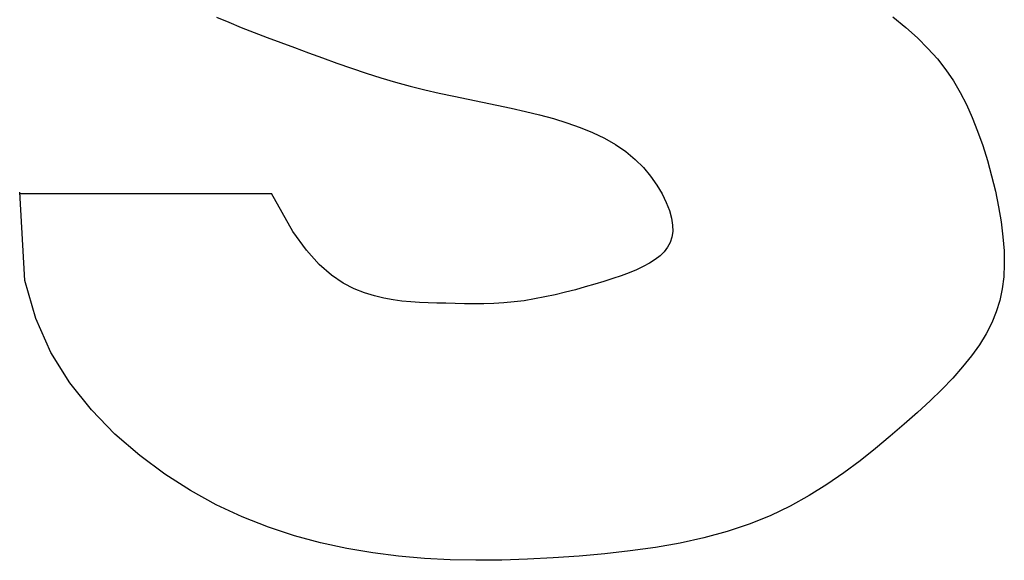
# Model space of a CAD drawing. Header units: millimetres. Extents: x -7023 to 53801, y 9849 to 33561.
# Tile 387 of 537: x 29155.11 to 29159.09, y 16331.22 to 16333.41. Entities that reach past the tile are written whole.
import ezdxf

# ---------------------------------------------------------------- set-up
doc = ezdxf.new("R2010")
doc.units = ezdxf.units.MM
doc.layers.add('IE_CCTV', color=6, linetype='Continuous')

# ---------------------------------------------------------------- blocks, each defined once
blk = doc.blocks.new('zw$F5E3')
at = {"layer": 'IE_CCTV', "transparency": 33554687}
for p, q in [((48.8132, -20.7389), (48.8587, -20.7579)), ((48.8132, -20.7389), (48.8587, -20.7579)), ((48.8132, -20.7389), (48.8587, -20.7579)), ((48.8132, -20.7389), (48.8587, -20.7579)), ((48.8132, -20.7389), (48.8587, -20.7579)), ((48.8587, -20.7579), (48.9051, -20.7766)), ((48.8587, -20.7579), (48.9051, -20.7766)), ((48.8587, -20.7579), (48.9051, -20.7766)), ((48.8587, -20.7579), (48.9051, -20.7766)), ((48.8587, -20.7579), (48.9051, -20.7766)), ((51.3037, -20.7385), (51.3511, -20.777)), ((51.3037, -20.7385), (51.3511, -20.777)), ((51.3037, -20.7385), (51.3511, -20.777)), ((51.3037, -20.7385), (51.3511, -20.777)), ((51.3037, -20.7385), (51.3511, -20.777)), ((48.9051, -20.7766), (48.9524, -20.795)), ((48.9051, -20.7766), (48.9524, -20.795)), ((48.9051, -20.7766), (48.9524, -20.795)), ((48.9051, -20.7766), (48.9524, -20.795)), ((48.9051, -20.7766), (48.9524, -20.795)), ((48.9524, -20.795), (49.0008, -20.8134)), ((48.9524, -20.795), (49.0008, -20.8134)), ((48.9524, -20.795), (49.0008, -20.8134)), ((48.9524, -20.795), (49.0008, -20.8134)), ((48.9524, -20.795), (49.0008, -20.8134)), ((51.3511, -20.777), (51.3943, -20.8155)), ((51.3511, -20.777), (51.3943, -20.8155)), ((51.3511, -20.777), (51.3943, -20.8155)), ((51.3511, -20.777), (51.3943, -20.8155)), ((51.3511, -20.777), (51.3943, -20.8155)), ((49.0008, -20.8134), (49.0502, -20.8319)), ((49.0008, -20.8134), (49.0502, -20.8319)), ((49.0008, -20.8134), (49.0502, -20.8319)), ((49.0008, -20.8134), (49.0502, -20.8319)), ((49.0008, -20.8134), (49.0502, -20.8319)), ((49.0502, -20.8319), (49.1006, -20.8507)), ((49.0502, -20.8319), (49.1006, -20.8507)), ((49.0502, -20.8319), (49.1006, -20.8507)), ((49.0502, -20.8319), (49.1006, -20.8507)), ((49.0502, -20.8319), (49.1006, -20.8507)), ((51.3943, -20.8155), (51.4331, -20.854)), ((51.3943, -20.8155), (51.4331, -20.854)), ((51.3943, -20.8155), (51.4331, -20.854)), ((51.3943, -20.8155), (51.4331, -20.854)), ((51.3943, -20.8155), (51.4331, -20.854)), ((49.1006, -20.8507), (49.152, -20.8698)), ((49.1006, -20.8507), (49.152, -20.8698)), ((49.1006, -20.8507), (49.152, -20.8698)), ((49.1006, -20.8507), (49.152, -20.8698)), ((49.1006, -20.8507), (49.152, -20.8698)), ((49.152, -20.8698), (49.2043, -20.889)), ((49.152, -20.8698), (49.2043, -20.889)), ((49.152, -20.8698), (49.2043, -20.889)), ((49.152, -20.8698), (49.2043, -20.889)), ((49.152, -20.8698), (49.2043, -20.889)), ((51.4331, -20.854), (51.4678, -20.8929)), ((51.4331, -20.854), (51.4678, -20.8929)), ((51.4331, -20.854), (51.4678, -20.8929)), ((51.4331, -20.854), (51.4678, -20.8929)), ((51.4331, -20.854), (51.4678, -20.8929)), ((49.2043, -20.889), (49.2573, -20.9081)), ((49.2043, -20.889), (49.2573, -20.9081)), ((49.2043, -20.889), (49.2573, -20.9081)), ((49.2043, -20.889), (49.2573, -20.9081)), ((49.2043, -20.889), (49.2573, -20.9081)), ((49.2573, -20.9081), (49.3107, -20.9268)), ((49.2573, -20.9081), (49.3107, -20.9268)), ((49.2573, -20.9081), (49.3107, -20.9268)), ((49.2573, -20.9081), (49.3107, -20.9268)), ((49.2573, -20.9081), (49.3107, -20.9268)), ((51.4678, -20.8929), (51.4989, -20.9326)), ((51.4678, -20.8929), (51.4989, -20.9326)), ((51.4678, -20.8929), (51.4989, -20.9326)), ((51.4678, -20.8929), (51.4989, -20.9326)), ((51.4678, -20.8929), (51.4989, -20.9326)), ((49.3107, -20.9268), (49.3646, -20.9448)), ((49.3107, -20.9268), (49.3646, -20.9448)), ((49.3107, -20.9268), (49.3646, -20.9448)), ((49.3107, -20.9268), (49.3646, -20.9448)), ((49.3107, -20.9268), (49.3646, -20.9448)), ((49.3646, -20.9448), (49.4186, -20.962)), ((49.3646, -20.9448), (49.4186, -20.962)), ((49.3646, -20.9448), (49.4186, -20.962)), ((49.3646, -20.9448), (49.4186, -20.962)), ((49.3646, -20.9448), (49.4186, -20.962)), ((51.4989, -20.9326), (51.5268, -20.9735)), ((51.4989, -20.9326), (51.5268, -20.9735)), ((51.4989, -20.9326), (51.5268, -20.9735)), ((51.4989, -20.9326), (51.5268, -20.9735)), ((51.4989, -20.9326), (51.5268, -20.9735)), ((49.4186, -20.962), (49.4727, -20.9781)), ((49.4186, -20.962), (49.4727, -20.9781)), ((49.4186, -20.962), (49.4727, -20.9781)), ((49.4186, -20.962), (49.4727, -20.9781)), ((49.4186, -20.962), (49.4727, -20.9781)), ((49.4727, -20.9781), (49.5267, -20.9929)), ((49.4727, -20.9781), (49.5267, -20.9929)), ((49.4727, -20.9781), (49.5267, -20.9929)), ((49.4727, -20.9781), (49.5267, -20.9929)), ((49.4727, -20.9781), (49.5267, -20.9929)), ((51.5268, -20.9735), (51.5521, -21.0161)), ((51.5268, -20.9735), (51.5521, -21.0161)), ((51.5268, -20.9735), (51.5521, -21.0161)), ((51.5268, -20.9735), (51.5521, -21.0161)), ((51.5268, -20.9735), (51.5521, -21.0161)), ((49.5267, -20.9929), (49.5805, -21.0063)), ((49.5267, -20.9929), (49.5805, -21.0063)), ((49.5267, -20.9929), (49.5805, -21.0063)), ((49.5267, -20.9929), (49.5805, -21.0063)), ((49.5267, -20.9929), (49.5805, -21.0063)), ((49.5805, -21.0063), (49.6341, -21.0186)), ((49.5805, -21.0063), (49.6341, -21.0186)), ((49.5805, -21.0063), (49.6341, -21.0186)), ((49.5805, -21.0063), (49.6341, -21.0186)), ((49.5805, -21.0063), (49.6341, -21.0186)), ((49.6341, -21.0186), (49.6874, -21.0301)), ((49.6341, -21.0186), (49.6874, -21.0301)), ((49.6341, -21.0186), (49.6874, -21.0301)), ((49.6341, -21.0186), (49.6874, -21.0301)), ((49.6341, -21.0186), (49.6874, -21.0301)), ((51.5521, -21.0161), (51.5751, -21.0608)), ((51.5521, -21.0161), (51.5751, -21.0608)), ((51.5521, -21.0161), (51.5751, -21.0608)), ((51.5521, -21.0161), (51.5751, -21.0608)), ((51.5521, -21.0161), (51.5751, -21.0608)), ((49.6874, -21.0301), (49.7406, -21.0411)), ((49.6874, -21.0301), (49.7406, -21.0411)), ((49.6874, -21.0301), (49.7406, -21.0411)), ((49.6874, -21.0301), (49.7406, -21.0411)), ((49.6874, -21.0301), (49.7406, -21.0411)), ((49.7406, -21.0411), (49.7935, -21.0519)), ((49.7406, -21.0411), (49.7935, -21.0519)), ((49.7406, -21.0411), (49.7935, -21.0519)), ((49.7406, -21.0411), (49.7935, -21.0519)), ((49.7406, -21.0411), (49.7935, -21.0519)), ((49.7935, -21.0519), (49.8462, -21.0627)), ((49.7935, -21.0519), (49.8462, -21.0627)), ((49.7935, -21.0519), (49.8462, -21.0627)), ((49.7935, -21.0519), (49.8462, -21.0627)), ((49.7935, -21.0519), (49.8462, -21.0627)), ((51.5751, -21.0608), (51.5963, -21.108)), ((51.5751, -21.0608), (51.5963, -21.108)), ((51.5751, -21.0608), (51.5963, -21.108)), ((51.5751, -21.0608), (51.5963, -21.108)), ((51.5751, -21.0608), (51.5963, -21.108)), ((49.8462, -21.0627), (49.8987, -21.0739)), ((49.8462, -21.0627), (49.8987, -21.0739)), ((49.8462, -21.0627), (49.8987, -21.0739)), ((49.8462, -21.0627), (49.8987, -21.0739)), ((49.8462, -21.0627), (49.8987, -21.0739)), ((49.8987, -21.0739), (49.951, -21.0858)), ((49.8987, -21.0739), (49.951, -21.0858)), ((49.8987, -21.0739), (49.951, -21.0858)), ((49.8987, -21.0739), (49.951, -21.0858)), ((49.8987, -21.0739), (49.951, -21.0858)), ((49.951, -21.0858), (50.0029, -21.0985)), ((49.951, -21.0858), (50.0029, -21.0985)), ((49.951, -21.0858), (50.0029, -21.0985)), ((49.951, -21.0858), (50.0029, -21.0985)), ((49.951, -21.0858), (50.0029, -21.0985)), ((50.0029, -21.0985), (50.054, -21.1125)), ((50.0029, -21.0985), (50.054, -21.1125)), ((50.0029, -21.0985), (50.054, -21.1125)), ((50.0029, -21.0985), (50.054, -21.1125)), ((50.0029, -21.0985), (50.054, -21.1125)), ((50.054, -21.1125), (50.104, -21.1278)), ((50.054, -21.1125), (50.104, -21.1278)), ((50.054, -21.1125), (50.104, -21.1278)), ((50.054, -21.1125), (50.104, -21.1278)), ((50.054, -21.1125), (50.104, -21.1278)), ((50.104, -21.1278), (50.1523, -21.1448)), ((50.104, -21.1278), (50.1523, -21.1448)), ((50.104, -21.1278), (50.1523, -21.1448)), ((50.104, -21.1278), (50.1523, -21.1448)), ((50.104, -21.1278), (50.1523, -21.1448)), ((51.5963, -21.108), (51.6161, -21.1581)), ((51.5963, -21.108), (51.6161, -21.1581)), ((51.5963, -21.108), (51.6161, -21.1581)), ((51.5963, -21.108), (51.6161, -21.1581)), ((51.5963, -21.108), (51.6161, -21.1581)), ((50.1523, -21.1448), (50.1986, -21.1637)), ((50.1523, -21.1448), (50.1986, -21.1637)), ((50.1523, -21.1448), (50.1986, -21.1637)), ((50.1523, -21.1448), (50.1986, -21.1637)), ((50.1523, -21.1448), (50.1986, -21.1637)), ((50.1986, -21.1637), (50.2424, -21.1847)), ((50.1986, -21.1637), (50.2424, -21.1847)), ((50.1986, -21.1637), (50.2424, -21.1847)), ((50.1986, -21.1637), (50.2424, -21.1847)), ((50.1986, -21.1637), (50.2424, -21.1847)), ((51.6161, -21.1581), (51.6348, -21.211)), ((51.6161, -21.1581), (51.6348, -21.211)), ((51.6161, -21.1581), (51.6348, -21.211)), ((51.6161, -21.1581), (51.6348, -21.211)), ((51.6161, -21.1581), (51.6348, -21.211)), ((50.2424, -21.1847), (50.2833, -21.2081)), ((50.2424, -21.1847), (50.2833, -21.2081)), ((50.2424, -21.1847), (50.2833, -21.2081)), ((50.2424, -21.1847), (50.2833, -21.2081)), ((50.2424, -21.1847), (50.2833, -21.2081)), ((50.2833, -21.2081), (50.3209, -21.234)), ((50.2833, -21.2081), (50.3209, -21.234)), ((50.2833, -21.2081), (50.3209, -21.234)), ((50.2833, -21.2081), (50.3209, -21.234)), ((50.2833, -21.2081), (50.3209, -21.234)), ((50.3209, -21.234), (50.3549, -21.2625)), ((50.3209, -21.234), (50.3549, -21.2625)), ((50.3209, -21.234), (50.3549, -21.2625)), ((50.3209, -21.234), (50.3549, -21.2625)), ((50.3209, -21.234), (50.3549, -21.2625)), ((51.6348, -21.211), (51.6521, -21.2661)), ((51.6348, -21.211), (51.6521, -21.2661)), ((51.6348, -21.211), (51.6521, -21.2661)), ((51.6348, -21.211), (51.6521, -21.2661)), ((51.6348, -21.211), (51.6521, -21.2661)), ((50.3549, -21.2625), (50.3853, -21.2929)), ((50.3549, -21.2625), (50.3853, -21.2929)), ((50.3549, -21.2625), (50.3853, -21.2929)), ((50.3549, -21.2625), (50.3853, -21.2929)), ((50.3549, -21.2625), (50.3853, -21.2929)), ((51.6521, -21.2661), (51.6677, -21.3226)), ((51.6521, -21.2661), (51.6677, -21.3226)), ((51.6521, -21.2661), (51.6677, -21.3226)), ((51.6521, -21.2661), (51.6677, -21.3226)), ((51.6521, -21.2661), (51.6677, -21.3226)), ((50.3853, -21.2929), (50.4119, -21.3246)), ((50.3853, -21.2929), (50.4119, -21.3246)), ((50.3853, -21.2929), (50.4119, -21.3246)), ((50.3853, -21.2929), (50.4119, -21.3246)), ((50.3853, -21.2929), (50.4119, -21.3246)), ((50.4119, -21.3246), (50.4349, -21.3569)), ((50.4119, -21.3246), (50.4349, -21.3569)), ((50.4119, -21.3246), (50.4349, -21.3569)), ((50.4119, -21.3246), (50.4349, -21.3569)), ((50.4119, -21.3246), (50.4349, -21.3569)), ((51.6677, -21.3226), (51.6815, -21.3796)), ((51.6677, -21.3226), (51.6815, -21.3796)), ((51.6677, -21.3226), (51.6815, -21.3796)), ((51.6677, -21.3226), (51.6815, -21.3796)), ((51.6677, -21.3226), (51.6815, -21.3796)), ((48.1085, -21.7081), (48.0892, -21.3835)), ((48.1085, -21.7081), (48.0892, -21.3835)), ((48.1085, -21.7081), (48.0892, -21.3835)), ((48.1085, -21.7081), (48.0892, -21.3835)), ((48.1085, -21.7081), (48.0892, -21.3835)), ((48.0894, -21.3877), (49.0161, -21.3877)), ((48.0894, -21.3877), (49.0161, -21.3877)), ((48.0894, -21.3877), (49.0161, -21.3877)), ((48.0894, -21.3877), (49.0161, -21.3877)), ((48.0894, -21.3877), (49.0161, -21.3877)), ((49.0947, -21.5276), (49.0161, -21.3877)), ((49.0947, -21.5276), (49.0161, -21.3877)), ((49.0947, -21.5276), (49.0161, -21.3877)), ((49.0947, -21.5276), (49.0161, -21.3877)), ((49.0947, -21.5276), (49.0161, -21.3877)), ((50.4349, -21.3569), (50.4541, -21.3891)), ((50.4349, -21.3569), (50.4541, -21.3891)), ((50.4349, -21.3569), (50.4541, -21.3891)), ((50.4349, -21.3569), (50.4541, -21.3891)), ((50.4349, -21.3569), (50.4541, -21.3891)), ((51.6815, -21.3796), (51.6932, -21.4366)), ((51.6815, -21.3796), (51.6932, -21.4366)), ((51.6815, -21.3796), (51.6932, -21.4366)), ((51.6815, -21.3796), (51.6932, -21.4366)), ((51.6815, -21.3796), (51.6932, -21.4366)), ((50.4541, -21.3891), (50.4695, -21.4205)), ((50.4541, -21.3891), (50.4695, -21.4205)), ((50.4541, -21.3891), (50.4695, -21.4205)), ((50.4541, -21.3891), (50.4695, -21.4205)), ((50.4541, -21.3891), (50.4695, -21.4205)), ((50.4695, -21.4205), (50.4812, -21.4506)), ((50.4695, -21.4205), (50.4812, -21.4506)), ((50.4695, -21.4205), (50.4812, -21.4506)), ((50.4695, -21.4205), (50.4812, -21.4506)), ((50.4695, -21.4205), (50.4812, -21.4506)), ((50.4812, -21.4506), (50.4891, -21.4786)), ((50.4812, -21.4506), (50.4891, -21.4786)), ((50.4812, -21.4506), (50.4891, -21.4786)), ((50.4812, -21.4506), (50.4891, -21.4786)), ((50.4812, -21.4506), (50.4891, -21.4786)), ((51.6932, -21.4366), (51.7026, -21.4926)), ((51.6932, -21.4366), (51.7026, -21.4926)), ((51.6932, -21.4366), (51.7026, -21.4926)), ((51.6932, -21.4366), (51.7026, -21.4926)), ((51.6932, -21.4366), (51.7026, -21.4926)), ((50.4891, -21.4786), (50.4931, -21.5042)), ((50.4891, -21.4786), (50.4931, -21.5042)), ((50.4891, -21.4786), (50.4931, -21.5042)), ((50.4891, -21.4786), (50.4931, -21.5042)), ((50.4891, -21.4786), (50.4931, -21.5042)), ((51.7026, -21.4926), (51.7093, -21.5469)), ((51.7026, -21.4926), (51.7093, -21.5469)), ((51.7026, -21.4926), (51.7093, -21.5469)), ((51.7026, -21.4926), (51.7093, -21.5469)), ((51.7026, -21.4926), (51.7093, -21.5469)), ((49.1447, -21.5959), (49.0947, -21.5276)), ((49.1447, -21.5959), (49.0947, -21.5276)), ((49.1447, -21.5959), (49.0947, -21.5276)), ((49.1447, -21.5959), (49.0947, -21.5276)), ((49.1447, -21.5959), (49.0947, -21.5276)), ((50.4935, -21.5275), (50.4905, -21.5487)), ((50.4935, -21.5275), (50.4905, -21.5487)), ((50.4935, -21.5275), (50.4905, -21.5487)), ((50.4935, -21.5275), (50.4905, -21.5487)), ((50.4935, -21.5275), (50.4905, -21.5487)), ((50.4931, -21.5042), (50.4935, -21.5275)), ((50.4931, -21.5042), (50.4935, -21.5275)), ((50.4931, -21.5042), (50.4935, -21.5275)), ((50.4931, -21.5042), (50.4935, -21.5275)), ((50.4931, -21.5042), (50.4935, -21.5275)), ((50.4841, -21.5681), (50.4746, -21.5857)), ((50.4841, -21.5681), (50.4746, -21.5857)), ((50.4841, -21.5681), (50.4746, -21.5857)), ((50.4841, -21.5681), (50.4746, -21.5857)), ((50.4841, -21.5681), (50.4746, -21.5857)), ((50.4905, -21.5487), (50.4841, -21.5681)), ((50.4905, -21.5487), (50.4841, -21.5681)), ((50.4905, -21.5487), (50.4841, -21.5681)), ((50.4905, -21.5487), (50.4841, -21.5681)), ((50.4905, -21.5487), (50.4841, -21.5681)), ((51.7093, -21.5469), (51.7133, -21.5987)), ((51.7093, -21.5469), (51.7133, -21.5987)), ((51.7093, -21.5469), (51.7133, -21.5987)), ((51.7093, -21.5469), (51.7133, -21.5987)), ((51.7093, -21.5469), (51.7133, -21.5987)), ((49.1921, -21.6487), (49.1447, -21.5959)), ((49.1921, -21.6487), (49.1447, -21.5959)), ((49.1921, -21.6487), (49.1447, -21.5959)), ((49.1921, -21.6487), (49.1447, -21.5959)), ((49.1921, -21.6487), (49.1447, -21.5959)), ((50.462, -21.602), (50.4467, -21.617)), ((50.462, -21.602), (50.4467, -21.617)), ((50.462, -21.602), (50.4467, -21.617)), ((50.462, -21.602), (50.4467, -21.617)), ((50.462, -21.602), (50.4467, -21.617)), ((50.4746, -21.5857), (50.462, -21.602)), ((50.4746, -21.5857), (50.462, -21.602)), ((50.4746, -21.5857), (50.462, -21.602)), ((50.4746, -21.5857), (50.462, -21.602)), ((50.4746, -21.5857), (50.462, -21.602)), ((51.7133, -21.5987), (51.7142, -21.6478)), ((51.7133, -21.5987), (51.7142, -21.6478)), ((51.7133, -21.5987), (51.7142, -21.6478)), ((51.7133, -21.5987), (51.7142, -21.6478)), ((51.7133, -21.5987), (51.7142, -21.6478)), ((50.4286, -21.631), (50.408, -21.6441)), ((50.4286, -21.631), (50.408, -21.6441)), ((50.4286, -21.631), (50.408, -21.6441)), ((50.4286, -21.631), (50.408, -21.6441)), ((50.4286, -21.631), (50.408, -21.6441)), ((50.4467, -21.617), (50.4286, -21.631)), ((50.4467, -21.617), (50.4286, -21.631)), ((50.4467, -21.617), (50.4286, -21.631)), ((50.4467, -21.617), (50.4286, -21.631)), ((50.4467, -21.617), (50.4286, -21.631)), ((49.2371, -21.6883), (49.1921, -21.6487)), ((49.2371, -21.6883), (49.1921, -21.6487)), ((49.2371, -21.6883), (49.1921, -21.6487)), ((49.2371, -21.6883), (49.1921, -21.6487)), ((49.2371, -21.6883), (49.1921, -21.6487)), ((50.3599, -21.6683), (50.3327, -21.6796)), ((50.3599, -21.6683), (50.3327, -21.6796)), ((50.3599, -21.6683), (50.3327, -21.6796)), ((50.3599, -21.6683), (50.3327, -21.6796)), ((50.3599, -21.6683), (50.3327, -21.6796)), ((50.3851, -21.6565), (50.3599, -21.6683)), ((50.3851, -21.6565), (50.3599, -21.6683)), ((50.3851, -21.6565), (50.3599, -21.6683)), ((50.3851, -21.6565), (50.3599, -21.6683)), ((50.3851, -21.6565), (50.3599, -21.6683)), ((50.408, -21.6441), (50.3851, -21.6565)), ((50.408, -21.6441), (50.3851, -21.6565)), ((50.408, -21.6441), (50.3851, -21.6565)), ((50.408, -21.6441), (50.3851, -21.6565)), ((50.408, -21.6441), (50.3851, -21.6565)), ((51.7142, -21.6478), (51.712, -21.6944)), ((51.7142, -21.6478), (51.712, -21.6944)), ((51.7142, -21.6478), (51.712, -21.6944)), ((51.7142, -21.6478), (51.712, -21.6944)), ((51.7142, -21.6478), (51.712, -21.6944)), ((48.1483, -21.8474), (48.1085, -21.7081)), ((48.1483, -21.8474), (48.1085, -21.7081)), ((48.1483, -21.8474), (48.1085, -21.7081)), ((48.1483, -21.8474), (48.1085, -21.7081)), ((48.1483, -21.8474), (48.1085, -21.7081)), ((49.2797, -21.7174), (49.2371, -21.6883)), ((49.2797, -21.7174), (49.2371, -21.6883)), ((49.2797, -21.7174), (49.2371, -21.6883)), ((49.2797, -21.7174), (49.2371, -21.6883)), ((49.2797, -21.7174), (49.2371, -21.6883)), ((50.2404, -21.7114), (50.2065, -21.7217)), ((50.2404, -21.7114), (50.2065, -21.7217)), ((50.2404, -21.7114), (50.2065, -21.7217)), ((50.2404, -21.7114), (50.2065, -21.7217)), ((50.2404, -21.7114), (50.2065, -21.7217)), ((50.2728, -21.701), (50.2404, -21.7114)), ((50.2728, -21.701), (50.2404, -21.7114)), ((50.2728, -21.701), (50.2404, -21.7114)), ((50.2728, -21.701), (50.2404, -21.7114)), ((50.2728, -21.701), (50.2404, -21.7114)), ((50.3036, -21.6905), (50.2728, -21.701)), ((50.3036, -21.6905), (50.2728, -21.701)), ((50.3036, -21.6905), (50.2728, -21.701)), ((50.3036, -21.6905), (50.2728, -21.701)), ((50.3036, -21.6905), (50.2728, -21.701)), ((50.3327, -21.6796), (50.3036, -21.6905)), ((50.3327, -21.6796), (50.3036, -21.6905)), ((50.3327, -21.6796), (50.3036, -21.6905)), ((50.3327, -21.6796), (50.3036, -21.6905)), ((50.3327, -21.6796), (50.3036, -21.6905)), ((51.712, -21.6944), (51.7063, -21.739)), ((51.712, -21.6944), (51.7063, -21.739)), ((51.712, -21.6944), (51.7063, -21.739)), ((51.712, -21.6944), (51.7063, -21.739)), ((51.712, -21.6944), (51.7063, -21.739)), ((49.3202, -21.7382), (49.2797, -21.7174)), ((49.3202, -21.7382), (49.2797, -21.7174)), ((49.3202, -21.7382), (49.2797, -21.7174)), ((49.3202, -21.7382), (49.2797, -21.7174)), ((49.3202, -21.7382), (49.2797, -21.7174)), ((49.3586, -21.7533), (49.3202, -21.7382)), ((49.3586, -21.7533), (49.3202, -21.7382)), ((49.3586, -21.7533), (49.3202, -21.7382)), ((49.3586, -21.7533), (49.3202, -21.7382)), ((49.3586, -21.7533), (49.3202, -21.7382)), ((50.1354, -21.7419), (50.0985, -21.7516)), ((50.1354, -21.7419), (50.0985, -21.7516)), ((50.1354, -21.7419), (50.0985, -21.7516)), ((50.1354, -21.7419), (50.0985, -21.7516)), ((50.1354, -21.7419), (50.0985, -21.7516)), ((50.1715, -21.7319), (50.1354, -21.7419)), ((50.1715, -21.7319), (50.1354, -21.7419)), ((50.1715, -21.7319), (50.1354, -21.7419)), ((50.1715, -21.7319), (50.1354, -21.7419)), ((50.1715, -21.7319), (50.1354, -21.7419)), ((50.2065, -21.7217), (50.1715, -21.7319)), ((50.2065, -21.7217), (50.1715, -21.7319)), ((50.2065, -21.7217), (50.1715, -21.7319)), ((50.2065, -21.7217), (50.1715, -21.7319)), ((50.2065, -21.7217), (50.1715, -21.7319)), ((51.7063, -21.739), (51.6972, -21.7819)), ((51.7063, -21.739), (51.6972, -21.7819)), ((51.7063, -21.739), (51.6972, -21.7819)), ((51.7063, -21.739), (51.6972, -21.7819)), ((51.7063, -21.739), (51.6972, -21.7819)), ((49.3951, -21.7648), (49.3586, -21.7533)), ((49.3951, -21.7648), (49.3586, -21.7533)), ((49.3951, -21.7648), (49.3586, -21.7533)), ((49.3951, -21.7648), (49.3586, -21.7533)), ((49.3951, -21.7648), (49.3586, -21.7533)), ((49.4301, -21.7735), (49.3951, -21.7648)), ((49.4301, -21.7735), (49.3951, -21.7648)), ((49.4301, -21.7735), (49.3951, -21.7648)), ((49.4301, -21.7735), (49.3951, -21.7648)), ((49.4301, -21.7735), (49.3951, -21.7648)), ((49.4638, -21.7798), (49.4301, -21.7735)), ((49.4638, -21.7798), (49.4301, -21.7735)), ((49.4638, -21.7798), (49.4301, -21.7735)), ((49.4638, -21.7798), (49.4301, -21.7735)), ((49.4638, -21.7798), (49.4301, -21.7735)), ((49.4967, -21.7843), (49.4638, -21.7798)), ((49.4967, -21.7843), (49.4638, -21.7798)), ((49.4967, -21.7843), (49.4638, -21.7798)), ((49.4967, -21.7843), (49.4638, -21.7798)), ((49.4967, -21.7843), (49.4638, -21.7798)), ((49.5289, -21.7872), (49.4967, -21.7843)), ((49.5289, -21.7872), (49.4967, -21.7843)), ((49.5289, -21.7872), (49.4967, -21.7843)), ((49.5289, -21.7872), (49.4967, -21.7843)), ((49.5289, -21.7872), (49.4967, -21.7843)), ((49.9469, -21.7823), (49.9091, -21.7871)), ((49.9469, -21.7823), (49.9091, -21.7871)), ((49.9469, -21.7823), (49.9091, -21.7871)), ((49.9469, -21.7823), (49.9091, -21.7871)), ((49.9469, -21.7823), (49.9091, -21.7871)), ((49.985, -21.7761), (49.9469, -21.7823)), ((49.985, -21.7761), (49.9469, -21.7823)), ((49.985, -21.7761), (49.9469, -21.7823)), ((49.985, -21.7761), (49.9469, -21.7823)), ((49.985, -21.7761), (49.9469, -21.7823)), ((50.0231, -21.7688), (49.985, -21.7761)), ((50.0231, -21.7688), (49.985, -21.7761)), ((50.0231, -21.7688), (49.985, -21.7761)), ((50.0231, -21.7688), (49.985, -21.7761)), ((50.0231, -21.7688), (49.985, -21.7761)), ((50.061, -21.7606), (50.0231, -21.7688)), ((50.061, -21.7606), (50.0231, -21.7688)), ((50.061, -21.7606), (50.0231, -21.7688)), ((50.061, -21.7606), (50.0231, -21.7688)), ((50.061, -21.7606), (50.0231, -21.7688)), ((50.0985, -21.7516), (50.061, -21.7606)), ((50.0985, -21.7516), (50.061, -21.7606)), ((50.0985, -21.7516), (50.061, -21.7606)), ((50.0985, -21.7516), (50.061, -21.7606)), ((50.0985, -21.7516), (50.061, -21.7606)), ((51.6972, -21.7819), (51.6845, -21.8235)), ((51.6972, -21.7819), (51.6845, -21.8235)), ((51.6972, -21.7819), (51.6845, -21.8235)), ((51.6972, -21.7819), (51.6845, -21.8235)), ((51.6972, -21.7819), (51.6845, -21.8235)), ((49.5609, -21.789), (49.5289, -21.7872)), ((49.5609, -21.789), (49.5289, -21.7872)), ((49.5609, -21.789), (49.5289, -21.7872)), ((49.5609, -21.789), (49.5289, -21.7872)), ((49.5609, -21.789), (49.5289, -21.7872)), ((49.593, -21.7901), (49.5609, -21.789)), ((49.593, -21.7901), (49.5609, -21.789)), ((49.593, -21.7901), (49.5609, -21.789)), ((49.593, -21.7901), (49.5609, -21.789)), ((49.593, -21.7901), (49.5609, -21.789)), ((49.6255, -21.791), (49.593, -21.7901)), ((49.6255, -21.791), (49.593, -21.7901)), ((49.6255, -21.791), (49.593, -21.7901)), ((49.6255, -21.791), (49.593, -21.7901)), ((49.6255, -21.791), (49.593, -21.7901)), ((49.6587, -21.792), (49.6255, -21.791)), ((49.6587, -21.792), (49.6255, -21.791)), ((49.6587, -21.792), (49.6255, -21.791)), ((49.6587, -21.792), (49.6255, -21.791)), ((49.6587, -21.792), (49.6255, -21.791)), ((49.6926, -21.7929), (49.6587, -21.792)), ((49.6926, -21.7929), (49.6587, -21.792)), ((49.6926, -21.7929), (49.6587, -21.792)), ((49.6926, -21.7929), (49.6587, -21.792)), ((49.6926, -21.7929), (49.6587, -21.792)), ((49.7272, -21.7937), (49.6926, -21.7929)), ((49.7272, -21.7937), (49.6926, -21.7929)), ((49.7272, -21.7937), (49.6926, -21.7929)), ((49.7272, -21.7937), (49.6926, -21.7929)), ((49.7272, -21.7937), (49.6926, -21.7929)), ((49.7625, -21.7941), (49.7272, -21.7937)), ((49.7625, -21.7941), (49.7272, -21.7937)), ((49.7625, -21.7941), (49.7272, -21.7937)), ((49.7625, -21.7941), (49.7272, -21.7937)), ((49.7625, -21.7941), (49.7272, -21.7937)), ((49.7983, -21.7938), (49.7625, -21.7941)), ((49.7983, -21.7938), (49.7625, -21.7941)), ((49.7983, -21.7938), (49.7625, -21.7941)), ((49.7983, -21.7938), (49.7625, -21.7941)), ((49.7983, -21.7938), (49.7625, -21.7941)), ((49.8347, -21.7927), (49.7983, -21.7938)), ((49.8347, -21.7927), (49.7983, -21.7938)), ((49.8347, -21.7927), (49.7983, -21.7938)), ((49.8347, -21.7927), (49.7983, -21.7938)), ((49.8347, -21.7927), (49.7983, -21.7938)), ((49.8717, -21.7905), (49.8347, -21.7927)), ((49.8717, -21.7905), (49.8347, -21.7927)), ((49.8717, -21.7905), (49.8347, -21.7927)), ((49.8717, -21.7905), (49.8347, -21.7927)), ((49.8717, -21.7905), (49.8347, -21.7927)), ((49.9091, -21.7871), (49.8717, -21.7905)), ((49.9091, -21.7871), (49.8717, -21.7905)), ((49.9091, -21.7871), (49.8717, -21.7905)), ((49.9091, -21.7871), (49.8717, -21.7905)), ((49.9091, -21.7871), (49.8717, -21.7905)), ((48.2043, -21.9726), (48.1483, -21.8474)), ((48.2043, -21.9726), (48.1483, -21.8474)), ((48.2043, -21.9726), (48.1483, -21.8474)), ((48.2043, -21.9726), (48.1483, -21.8474)), ((48.2043, -21.9726), (48.1483, -21.8474)), ((51.6845, -21.8235), (51.6679, -21.8642)), ((51.6845, -21.8235), (51.6679, -21.8642)), ((51.6845, -21.8235), (51.6679, -21.8642)), ((51.6845, -21.8235), (51.6679, -21.8642)), ((51.6845, -21.8235), (51.6679, -21.8642)), ((51.6679, -21.8642), (51.6473, -21.9045)), ((51.6679, -21.8642), (51.6473, -21.9045)), ((51.6679, -21.8642), (51.6473, -21.9045)), ((51.6679, -21.8642), (51.6473, -21.9045)), ((51.6679, -21.8642), (51.6473, -21.9045)), ((51.6473, -21.9045), (51.6225, -21.9447)), ((51.6473, -21.9045), (51.6225, -21.9447)), ((51.6473, -21.9045), (51.6225, -21.9447)), ((51.6473, -21.9045), (51.6225, -21.9447)), ((51.6473, -21.9045), (51.6225, -21.9447)), ((51.6225, -21.9447), (51.5937, -21.9852)), ((51.6225, -21.9447), (51.5937, -21.9852)), ((51.6225, -21.9447), (51.5937, -21.9852)), ((51.6225, -21.9447), (51.5937, -21.9852)), ((51.6225, -21.9447), (51.5937, -21.9852)), ((48.2735, -22.0847), (48.2043, -21.9726)), ((48.2735, -22.0847), (48.2043, -21.9726)), ((48.2735, -22.0847), (48.2043, -21.9726)), ((48.2735, -22.0847), (48.2043, -21.9726)), ((48.2735, -22.0847), (48.2043, -21.9726)), ((51.5937, -21.9852), (51.5608, -22.0259)), ((51.5937, -21.9852), (51.5608, -22.0259)), ((51.5937, -21.9852), (51.5608, -22.0259)), ((51.5937, -21.9852), (51.5608, -22.0259)), ((51.5937, -21.9852), (51.5608, -22.0259)), ((51.5608, -22.0259), (51.5243, -22.067)), ((51.5608, -22.0259), (51.5243, -22.067)), ((51.5608, -22.0259), (51.5243, -22.067)), ((51.5608, -22.0259), (51.5243, -22.067)), ((51.5608, -22.0259), (51.5243, -22.067)), ((51.5243, -22.067), (51.4842, -22.1086)), ((51.5243, -22.067), (51.4842, -22.1086)), ((51.5243, -22.067), (51.4842, -22.1086)), ((51.5243, -22.067), (51.4842, -22.1086)), ((51.5243, -22.067), (51.4842, -22.1086)), ((48.353, -22.1846), (48.2735, -22.0847)), ((48.353, -22.1846), (48.2735, -22.0847)), ((48.353, -22.1846), (48.2735, -22.0847)), ((48.353, -22.1846), (48.2735, -22.0847)), ((48.353, -22.1846), (48.2735, -22.0847)), ((51.4842, -22.1086), (51.441, -22.1508)), ((51.4842, -22.1086), (51.441, -22.1508)), ((51.4842, -22.1086), (51.441, -22.1508)), ((51.4842, -22.1086), (51.441, -22.1508)), ((51.4842, -22.1086), (51.441, -22.1508)), ((48.4399, -22.2733), (48.353, -22.1846)), ((48.4399, -22.2733), (48.353, -22.1846)), ((48.4399, -22.2733), (48.353, -22.1846)), ((48.4399, -22.2733), (48.353, -22.1846)), ((48.4399, -22.2733), (48.353, -22.1846)), ((51.441, -22.1508), (51.3947, -22.1936)), ((51.441, -22.1508), (51.3947, -22.1936)), ((51.441, -22.1508), (51.3947, -22.1936)), ((51.441, -22.1508), (51.3947, -22.1936)), ((51.441, -22.1508), (51.3947, -22.1936)), ((51.3947, -22.1936), (51.3457, -22.2371)), ((51.3947, -22.1936), (51.3457, -22.2371)), ((51.3947, -22.1936), (51.3457, -22.2371)), ((51.3947, -22.1936), (51.3457, -22.2371)), ((51.3947, -22.1936), (51.3457, -22.2371)), ((51.3457, -22.2371), (51.2941, -22.2814)), ((51.3457, -22.2371), (51.2941, -22.2814)), ((51.3457, -22.2371), (51.2941, -22.2814)), ((51.3457, -22.2371), (51.2941, -22.2814)), ((51.3457, -22.2371), (51.2941, -22.2814)), ((48.531, -22.3517), (48.4399, -22.2733)), ((48.531, -22.3517), (48.4399, -22.2733)), ((48.531, -22.3517), (48.4399, -22.2733)), ((48.531, -22.3517), (48.4399, -22.2733)), ((48.531, -22.3517), (48.4399, -22.2733)), ((51.2941, -22.2814), (51.2401, -22.3263)), ((51.2941, -22.2814), (51.2401, -22.3263)), ((51.2941, -22.2814), (51.2401, -22.3263)), ((51.2941, -22.2814), (51.2401, -22.3263)), ((51.2941, -22.2814), (51.2401, -22.3263)), ((51.2401, -22.3263), (51.1835, -22.3712)), ((51.2401, -22.3263), (51.1835, -22.3712)), ((51.2401, -22.3263), (51.1835, -22.3712)), ((51.2401, -22.3263), (51.1835, -22.3712)), ((51.2401, -22.3263), (51.1835, -22.3712)), ((48.624, -22.4207), (48.531, -22.3517)), ((48.624, -22.4207), (48.531, -22.3517)), ((48.624, -22.4207), (48.531, -22.3517)), ((48.624, -22.4207), (48.531, -22.3517)), ((48.624, -22.4207), (48.531, -22.3517)), ((51.1835, -22.3712), (51.124, -22.4156)), ((51.1835, -22.3712), (51.124, -22.4156)), ((51.1835, -22.3712), (51.124, -22.4156)), ((51.1835, -22.3712), (51.124, -22.4156)), ((51.1835, -22.3712), (51.124, -22.4156)), ((48.7181, -22.4811), (48.624, -22.4207)), ((48.7181, -22.4811), (48.624, -22.4207)), ((48.7181, -22.4811), (48.624, -22.4207)), ((48.7181, -22.4811), (48.624, -22.4207)), ((48.7181, -22.4811), (48.624, -22.4207)), ((51.124, -22.4156), (51.0614, -22.4587)), ((51.124, -22.4156), (51.0614, -22.4587)), ((51.124, -22.4156), (51.0614, -22.4587)), ((51.124, -22.4156), (51.0614, -22.4587)), ((51.124, -22.4156), (51.0614, -22.4587)), ((51.0614, -22.4587), (50.9954, -22.4998)), ((51.0614, -22.4587), (50.9954, -22.4998)), ((51.0614, -22.4587), (50.9954, -22.4998)), ((51.0614, -22.4587), (50.9954, -22.4998)), ((51.0614, -22.4587), (50.9954, -22.4998)), ((48.813, -22.5334), (48.7181, -22.4811)), ((48.813, -22.5334), (48.7181, -22.4811)), ((48.813, -22.5334), (48.7181, -22.4811)), ((48.813, -22.5334), (48.7181, -22.4811)), ((48.813, -22.5334), (48.7181, -22.4811)), ((50.9954, -22.4998), (50.9259, -22.5383)), ((50.9954, -22.4998), (50.9259, -22.5383)), ((50.9954, -22.4998), (50.9259, -22.5383)), ((50.9954, -22.4998), (50.9259, -22.5383)), ((50.9954, -22.4998), (50.9259, -22.5383)), ((48.9086, -22.5782), (48.813, -22.5334)), ((48.9086, -22.5782), (48.813, -22.5334)), ((48.9086, -22.5782), (48.813, -22.5334)), ((48.9086, -22.5782), (48.813, -22.5334)), ((48.9086, -22.5782), (48.813, -22.5334)), ((50.9259, -22.5383), (50.8526, -22.5735)), ((50.9259, -22.5383), (50.8526, -22.5735)), ((50.9259, -22.5383), (50.8526, -22.5735)), ((50.9259, -22.5383), (50.8526, -22.5735)), ((50.9259, -22.5383), (50.8526, -22.5735)), ((49.0047, -22.6161), (48.9086, -22.5782)), ((49.0047, -22.6161), (48.9086, -22.5782)), ((49.0047, -22.6161), (48.9086, -22.5782)), ((49.0047, -22.6161), (48.9086, -22.5782)), ((49.0047, -22.6161), (48.9086, -22.5782)), ((50.8526, -22.5735), (50.7751, -22.6049)), ((50.8526, -22.5735), (50.7751, -22.6049)), ((50.8526, -22.5735), (50.7751, -22.6049)), ((50.8526, -22.5735), (50.7751, -22.6049)), ((50.8526, -22.5735), (50.7751, -22.6049)), ((49.1009, -22.6476), (49.0047, -22.6161)), ((49.1009, -22.6476), (49.0047, -22.6161)), ((49.1009, -22.6476), (49.0047, -22.6161)), ((49.1009, -22.6476), (49.0047, -22.6161)), ((49.1009, -22.6476), (49.0047, -22.6161)), ((50.7751, -22.6049), (50.6936, -22.6319)), ((50.7751, -22.6049), (50.6936, -22.6319)), ((50.7751, -22.6049), (50.6936, -22.6319)), ((50.7751, -22.6049), (50.6936, -22.6319)), ((50.7751, -22.6049), (50.6936, -22.6319)), ((49.1972, -22.6735), (49.1009, -22.6476)), ((49.1972, -22.6735), (49.1009, -22.6476)), ((49.1972, -22.6735), (49.1009, -22.6476)), ((49.1972, -22.6735), (49.1009, -22.6476)), ((49.1972, -22.6735), (49.1009, -22.6476)), ((50.6085, -22.6549), (50.5204, -22.6742)), ((50.6085, -22.6549), (50.5204, -22.6742)), ((50.6085, -22.6549), (50.5204, -22.6742)), ((50.6085, -22.6549), (50.5204, -22.6742)), ((50.6085, -22.6549), (50.5204, -22.6742)), ((50.6936, -22.6319), (50.6085, -22.6549)), ((50.6936, -22.6319), (50.6085, -22.6549)), ((50.6936, -22.6319), (50.6085, -22.6549)), ((50.6936, -22.6319), (50.6085, -22.6549)), ((50.6936, -22.6319), (50.6085, -22.6549)), ((49.2933, -22.6942), (49.1972, -22.6735)), ((49.2933, -22.6942), (49.1972, -22.6735)), ((49.2933, -22.6942), (49.1972, -22.6735)), ((49.2933, -22.6942), (49.1972, -22.6735)), ((49.2933, -22.6942), (49.1972, -22.6735)), ((50.4298, -22.6902), (50.3372, -22.7033)), ((50.4298, -22.6902), (50.3372, -22.7033)), ((50.4298, -22.6902), (50.3372, -22.7033)), ((50.4298, -22.6902), (50.3372, -22.7033)), ((50.4298, -22.6902), (50.3372, -22.7033)), ((50.5204, -22.6742), (50.4298, -22.6902)), ((50.5204, -22.6742), (50.4298, -22.6902)), ((50.5204, -22.6742), (50.4298, -22.6902)), ((50.5204, -22.6742), (50.4298, -22.6902)), ((50.5204, -22.6742), (50.4298, -22.6902)), ((49.389, -22.7104), (49.2933, -22.6942)), ((49.389, -22.7104), (49.2933, -22.6942)), ((49.389, -22.7104), (49.2933, -22.6942)), ((49.389, -22.7104), (49.2933, -22.6942)), ((49.389, -22.7104), (49.2933, -22.6942)), ((49.4843, -22.7225), (49.389, -22.7104)), ((49.4843, -22.7225), (49.389, -22.7104)), ((49.4843, -22.7225), (49.389, -22.7104)), ((49.4843, -22.7225), (49.389, -22.7104)), ((49.4843, -22.7225), (49.389, -22.7104)), ((49.5794, -22.7308), (49.4843, -22.7225)), ((49.5794, -22.7308), (49.4843, -22.7225)), ((49.5794, -22.7308), (49.4843, -22.7225)), ((49.5794, -22.7308), (49.4843, -22.7225)), ((49.5794, -22.7308), (49.4843, -22.7225)), ((50.0535, -22.7288), (49.9586, -22.7338)), ((50.0535, -22.7288), (49.9586, -22.7338)), ((50.0535, -22.7288), (49.9586, -22.7338)), ((50.0535, -22.7288), (49.9586, -22.7338)), ((50.0535, -22.7288), (49.9586, -22.7338)), ((50.1485, -22.7223), (50.0535, -22.7288)), ((50.1485, -22.7223), (50.0535, -22.7288)), ((50.1485, -22.7223), (50.0535, -22.7288)), ((50.1485, -22.7223), (50.0535, -22.7288)), ((50.1485, -22.7223), (50.0535, -22.7288)), ((50.2432, -22.7139), (50.1485, -22.7223)), ((50.2432, -22.7139), (50.1485, -22.7223)), ((50.2432, -22.7139), (50.1485, -22.7223)), ((50.2432, -22.7139), (50.1485, -22.7223)), ((50.2432, -22.7139), (50.1485, -22.7223)), ((50.3372, -22.7033), (50.2432, -22.7139)), ((50.3372, -22.7033), (50.2432, -22.7139)), ((50.3372, -22.7033), (50.2432, -22.7139)), ((50.3372, -22.7033), (50.2432, -22.7139)), ((50.3372, -22.7033), (50.2432, -22.7139)), ((49.6743, -22.7357), (49.5794, -22.7308)), ((49.6743, -22.7357), (49.5794, -22.7308)), ((49.6743, -22.7357), (49.5794, -22.7308)), ((49.6743, -22.7357), (49.5794, -22.7308)), ((49.6743, -22.7357), (49.5794, -22.7308)), ((49.769, -22.7376), (49.6743, -22.7357)), ((49.769, -22.7376), (49.6743, -22.7357)), ((49.769, -22.7376), (49.6743, -22.7357)), ((49.769, -22.7376), (49.6743, -22.7357)), ((49.769, -22.7376), (49.6743, -22.7357)), ((49.8638, -22.7368), (49.769, -22.7376)), ((49.8638, -22.7368), (49.769, -22.7376)), ((49.8638, -22.7368), (49.769, -22.7376)), ((49.8638, -22.7368), (49.769, -22.7376)), ((49.8638, -22.7368), (49.769, -22.7376)), ((49.9586, -22.7338), (49.8638, -22.7368)), ((49.9586, -22.7338), (49.8638, -22.7368)), ((49.9586, -22.7338), (49.8638, -22.7368)), ((49.9586, -22.7338), (49.8638, -22.7368)), ((49.9586, -22.7338), (49.8638, -22.7368))]:
    blk.add_line(p, q, dxfattribs=at)

msp = doc.modelspace()

# ---------------------------------------------------------------- block references
at = {"layer": 'IE_CCTV', "xscale": 1.1, "yscale": 1.1, "zscale": 1.1}
msp.add_blockref('zw$F5E3', (29102.2075, 16356.2358), dxfattribs=at)

doc.saveas('drawing.dxf')
